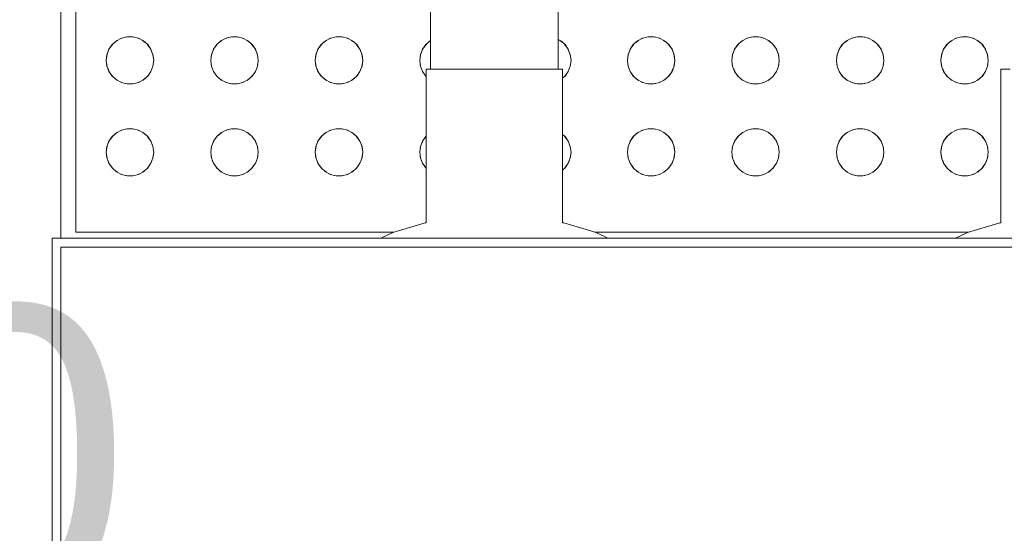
# Model space of a CAD drawing. Header units: millimetres. Extents: x 321 to 585, y -277 to 9.
# Tile 668 of 1056: x 348.662 to 349.326, y -38.106 to -37.76. Entities that reach past the tile are written whole.
import ezdxf

# ---------------------------------------------------------------- set-up
doc = ezdxf.new("R2010")
doc.units = ezdxf.units.MM
doc.header["$MEASUREMENT"] = 0
doc.linetypes.add('NULL', pattern=[0])
doc.layers.add('IFC-Elemento construtivo genérico-Contorno', color=253, linetype='Continuous', lineweight=5)
doc.layers.add('TQ-Textos conduto', color=7, linetype='Continuous', lineweight=9)
doc.styles.add('Arial', font='arial.ttf')

msp = doc.modelspace()

# ---------------------------------------------------------------- linework, layer by layer
at = {"layer": 'IFC-Elemento construtivo genérico-Contorno', "lineweight": 5}
for p, q in [((348.69014, -37.90717), (348.69014, -37.41317)), ((348.70014, -37.90317), (348.70014, -37.42317)), ((348.93951, -37.79317), (348.93951, -37.65317)), ((349.02551, -37.79317), (349.02551, -37.65317)), ((348.72635, -37.77511), (348.72822, -37.77367)), ((348.7276, -37.774), (348.73102, -37.77221)), ((348.72974, -37.77287), (348.73184, -37.772)), ((348.73102, -37.77221), (348.73476, -37.77128)), ((348.73357, -37.77157), (348.7358, -37.77128)), ((348.73476, -37.77128), (348.73862, -37.77128)), ((348.73758, -37.77128), (348.73981, -37.77157)), ((348.73862, -37.77128), (348.74236, -37.77221)), ((348.74154, -37.772), (348.74364, -37.77287)), ((348.74236, -37.77221), (348.74578, -37.774)), ((348.74516, -37.77367), (348.74704, -37.77511)), ((348.79684, -37.77511), (348.79871, -37.77367)), ((348.79809, -37.774), (348.80151, -37.77221)), ((348.80023, -37.77288), (348.80234, -37.772)), ((348.80151, -37.77221), (348.80525, -37.77128)), ((348.80406, -37.77157), (348.80629, -37.77128)), ((348.80525, -37.77128), (348.80911, -37.77128)), ((348.80807, -37.77128), (348.8103, -37.77157)), ((348.80911, -37.77128), (348.81286, -37.77221)), ((348.81203, -37.772), (348.81413, -37.77288)), ((348.81286, -37.77221), (348.81627, -37.774)), ((348.81565, -37.77367), (348.81754, -37.77512)), ((348.86732, -37.77512), (348.86921, -37.77367)), ((348.86859, -37.774), (348.872, -37.77221)), ((348.87073, -37.77287), (348.87283, -37.772)), ((348.872, -37.77221), (348.87575, -37.77128)), ((348.87456, -37.77157), (348.87679, -37.77128)), ((348.87575, -37.77128), (348.8796, -37.77128)), ((348.87856, -37.77128), (348.88079, -37.77157)), ((348.8796, -37.77128), (348.88335, -37.77221)), ((348.88252, -37.772), (348.88463, -37.77288)), ((348.88335, -37.77221), (348.88676, -37.774)), ((348.88614, -37.77367), (348.88803, -37.77512)), ((348.93781, -37.77512), (348.93951, -37.77382)), ((348.93908, -37.774), (348.93951, -37.77377)), ((349.02551, -37.77309), (349.02725, -37.774)), ((349.02663, -37.77367), (349.02851, -37.77511)), ((349.07781, -37.77512), (349.0797, -37.77367)), ((349.07908, -37.774), (349.08249, -37.77221)), ((349.08122, -37.77287), (349.08331, -37.772)), ((349.08249, -37.77221), (349.08624, -37.77128)), ((349.08505, -37.77157), (349.08728, -37.77128)), ((349.08624, -37.77128), (349.0901, -37.77128)), ((349.08906, -37.77128), (349.09129, -37.77157)), ((349.0901, -37.77128), (349.09384, -37.77221)), ((349.09301, -37.772), (349.09512, -37.77288)), ((349.09384, -37.77221), (349.09725, -37.774)), ((349.09663, -37.77367), (349.09851, -37.77511)), ((349.14831, -37.77511), (349.15019, -37.77367)), ((349.14957, -37.774), (349.15298, -37.77221)), ((349.15171, -37.77287), (349.15381, -37.772)), ((349.15298, -37.77221), (349.15673, -37.77128)), ((349.15554, -37.77157), (349.15777, -37.77128)), ((349.15673, -37.77128), (349.16059, -37.77128)), ((349.15955, -37.77128), (349.16178, -37.77157)), ((349.16059, -37.77128), (349.16433, -37.77221)), ((349.16351, -37.772), (349.16561, -37.77287)), ((349.16433, -37.77221), (349.16775, -37.774)), ((349.16713, -37.77367), (349.169, -37.77511)), ((349.21881, -37.77511), (349.22068, -37.77367)), ((349.22006, -37.774), (349.22348, -37.77221)), ((349.2222, -37.77288), (349.2243, -37.772)), ((349.22348, -37.77221), (349.22722, -37.77128)), ((349.22603, -37.77157), (349.22826, -37.77128)), ((349.22722, -37.77128), (349.23108, -37.77128)), ((349.23004, -37.77128), (349.23227, -37.77157)), ((349.23108, -37.77128), (349.23482, -37.77221)), ((349.234, -37.772), (349.2361, -37.77288)), ((349.23482, -37.77221), (349.23824, -37.774)), ((349.23761, -37.77367), (349.23951, -37.77512)), ((349.28929, -37.77512), (349.29117, -37.77367)), ((349.29055, -37.774), (349.29397, -37.77221)), ((349.29269, -37.77287), (349.2948, -37.772)), ((349.29397, -37.77221), (349.29771, -37.77128)), ((349.29652, -37.77157), (349.29876, -37.77128)), ((349.29771, -37.77128), (349.30157, -37.77128)), ((349.30053, -37.77128), (349.30276, -37.77157)), ((349.30157, -37.77128), (349.30532, -37.77221)), ((349.30449, -37.772), (349.3066, -37.77288)), ((349.30532, -37.77221), (349.30873, -37.774)), ((349.3081, -37.77367), (349.31, -37.77512)), ((348.72116, -37.78334), (348.72273, -37.77943)), ((348.72116, -37.78334), (348.72252, -37.77973)), ((348.72252, -37.77973), (348.72513, -37.77618)), ((348.72252, -37.77973), (348.72472, -37.77656)), ((348.72472, -37.77656), (348.7276, -37.774)), ((348.74578, -37.774), (348.74867, -37.77656)), ((348.74825, -37.77618), (348.75086, -37.77973)), ((348.74867, -37.77656), (348.75086, -37.77973)), ((348.75065, -37.77943), (348.75223, -37.78334)), ((348.75086, -37.77973), (348.75223, -37.78334)), ((348.79165, -37.78334), (348.79322, -37.77943)), ((348.79165, -37.78334), (348.79302, -37.77973)), ((348.79302, -37.77973), (348.79562, -37.77619)), ((348.79302, -37.77973), (348.79521, -37.77656)), ((348.79521, -37.77656), (348.79809, -37.774)), ((348.81627, -37.774), (348.81916, -37.77656)), ((348.81874, -37.77618), (348.82135, -37.77973)), ((348.81916, -37.77656), (348.82135, -37.77973)), ((348.82114, -37.77943), (348.82272, -37.78334)), ((348.82135, -37.77973), (348.82272, -37.78334)), ((348.86214, -37.78334), (348.86371, -37.77943)), ((348.86214, -37.78334), (348.86351, -37.77973)), ((348.86351, -37.77973), (348.86612, -37.77618)), ((348.86351, -37.77973), (348.8657, -37.77656)), ((348.8657, -37.77656), (348.86859, -37.774)), ((348.88676, -37.774), (348.88965, -37.77656)), ((348.88923, -37.77618), (348.89184, -37.77973)), ((348.88965, -37.77656), (348.89184, -37.77973)), ((348.89164, -37.77943), (348.89321, -37.78334)), ((348.89184, -37.77973), (348.89321, -37.78334)), ((348.93263, -37.78334), (348.93421, -37.77943)), ((348.93263, -37.78334), (348.934, -37.77973)), ((348.934, -37.77973), (348.93661, -37.77618)), ((348.934, -37.77973), (348.93619, -37.77656)), ((348.93619, -37.77656), (348.93908, -37.774)), ((349.02725, -37.774), (349.03014, -37.77656)), ((349.02973, -37.77619), (349.03233, -37.77973)), ((349.03014, -37.77656), (349.03233, -37.77973)), ((349.03213, -37.77943), (349.0337, -37.78334)), ((349.03233, -37.77973), (349.0337, -37.78334)), ((349.07263, -37.78334), (349.07421, -37.77943)), ((349.07263, -37.78334), (349.074, -37.77973)), ((349.074, -37.77973), (349.07661, -37.77618)), ((349.074, -37.77973), (349.07619, -37.77656)), ((349.07619, -37.77656), (349.07908, -37.774)), ((349.09725, -37.774), (349.10014, -37.77656)), ((349.09973, -37.77619), (349.10233, -37.77973)), ((349.10014, -37.77656), (349.10233, -37.77973)), ((349.10213, -37.77943), (349.1037, -37.78334)), ((349.10233, -37.77973), (349.1037, -37.78334)), ((349.14312, -37.78334), (349.1447, -37.77943)), ((349.14312, -37.78334), (349.14449, -37.77973)), ((349.14449, -37.77973), (349.1471, -37.77618)), ((349.14449, -37.77973), (349.14668, -37.77656)), ((349.14668, -37.77656), (349.14957, -37.774)), ((349.16775, -37.774), (349.17063, -37.77656)), ((349.17022, -37.77618), (349.17283, -37.77973)), ((349.17063, -37.77656), (349.17283, -37.77973)), ((349.17262, -37.77943), (349.17419, -37.78334)), ((349.17283, -37.77973), (349.17419, -37.78334)), ((349.21361, -37.78334), (349.21519, -37.77944)), ((349.21361, -37.78334), (349.21498, -37.77973)), ((349.21498, -37.77973), (349.21759, -37.77619)), ((349.21498, -37.77973), (349.21717, -37.77656)), ((349.21717, -37.77656), (349.22006, -37.774)), ((349.23824, -37.774), (349.24113, -37.77656)), ((349.24071, -37.77618), (349.24332, -37.77973)), ((349.24113, -37.77656), (349.24332, -37.77973)), ((349.24311, -37.77943), (349.24469, -37.78334)), ((349.24332, -37.77973), (349.24469, -37.78334)), ((349.28411, -37.78334), (349.28568, -37.77944)), ((349.28411, -37.78334), (349.28548, -37.77973)), ((349.28548, -37.77973), (349.28809, -37.77618)), ((349.28548, -37.77973), (349.28767, -37.77656)), ((349.28767, -37.77656), (349.29055, -37.774)), ((349.30873, -37.774), (349.31162, -37.77656)), ((349.3112, -37.77618), (349.31381, -37.77973)), ((349.31162, -37.77656), (349.31381, -37.77973)), ((349.3136, -37.77943), (349.31518, -37.78334)), ((349.31381, -37.77973), (349.31518, -37.78334)), ((348.72069, -37.78717), (348.72123, -37.78303)), ((348.72069, -37.78717), (348.72116, -37.78334)), ((348.75215, -37.78303), (348.75269, -37.78717)), ((348.75223, -37.78334), (348.75269, -37.78717)), ((348.79118, -37.78717), (348.79173, -37.78303)), ((348.79118, -37.78717), (348.79165, -37.78334)), ((348.82264, -37.78303), (348.82318, -37.78717)), ((348.82272, -37.78334), (348.82318, -37.78717)), ((348.86167, -37.78717), (348.86222, -37.78303)), ((348.86167, -37.78717), (348.86214, -37.78334)), ((348.89313, -37.78303), (348.89368, -37.78717)), ((348.89321, -37.78334), (348.89368, -37.78717)), ((348.93217, -37.78717), (348.93271, -37.78303)), ((348.93217, -37.78717), (348.93263, -37.78334)), ((349.03362, -37.78303), (349.03417, -37.78717)), ((349.0337, -37.78334), (349.03417, -37.78717)), ((349.07217, -37.78717), (349.07271, -37.78303)), ((349.07217, -37.78717), (349.07263, -37.78334)), ((349.10362, -37.78303), (349.10417, -37.78717)), ((349.1037, -37.78334), (349.10417, -37.78717)), ((349.14266, -37.78717), (349.1432, -37.78303)), ((349.14266, -37.78717), (349.14312, -37.78334)), ((349.17411, -37.78303), (349.17466, -37.78717)), ((349.17419, -37.78334), (349.17466, -37.78717)), ((349.21315, -37.78717), (349.2137, -37.78303)), ((349.21315, -37.78717), (349.21361, -37.78334)), ((349.2446, -37.78303), (349.24515, -37.78717)), ((349.24469, -37.78334), (349.24515, -37.78717)), ((349.28364, -37.78717), (349.28419, -37.78303)), ((349.28364, -37.78717), (349.28411, -37.78334)), ((349.3151, -37.78303), (349.31564, -37.78717)), ((349.31518, -37.78334), (349.31564, -37.78717)), ((348.72069, -37.78717), (348.72123, -37.79131)), ((348.72069, -37.78717), (348.72116, -37.791)), ((348.72116, -37.791), (348.72252, -37.7946)), ((348.7217, -37.79244), (348.72284, -37.79517)), ((348.75055, -37.79517), (348.7517, -37.79239)), ((348.75086, -37.7946), (348.75223, -37.791)), ((348.75215, -37.79131), (348.75269, -37.78717)), ((348.75223, -37.791), (348.75269, -37.78717)), ((348.79118, -37.78717), (348.79173, -37.79131)), ((348.79118, -37.78717), (348.79165, -37.791)), ((348.79165, -37.791), (348.79302, -37.7946)), ((348.7922, -37.79246), (348.79333, -37.79517)), ((348.82104, -37.79517), (348.82221, -37.79235)), ((348.82135, -37.7946), (348.82272, -37.791)), ((348.82264, -37.79131), (348.82318, -37.78717)), ((348.82272, -37.791), (348.82318, -37.78717)), ((348.86167, -37.78717), (348.86222, -37.79131)), ((348.86167, -37.78717), (348.86214, -37.791)), ((348.86214, -37.791), (348.86351, -37.7946)), ((348.86268, -37.79241), (348.86382, -37.79517)), ((348.89153, -37.79517), (348.89267, -37.79241)), ((348.89184, -37.7946), (348.89321, -37.791)), ((348.89313, -37.79131), (348.89368, -37.78717)), ((348.89321, -37.791), (348.89368, -37.78717)), ((348.93217, -37.78717), (348.93271, -37.79131)), ((348.93217, -37.78717), (348.93263, -37.791)), ((348.93263, -37.791), (348.934, -37.7946)), ((348.93316, -37.79239), (348.93431, -37.79517)), ((348.93651, -37.79317), (348.93808, -37.79317)), ((348.93651, -37.89679), (348.93651, -37.79317)), ((348.93808, -37.79317), (348.94267, -37.79317)), ((348.94267, -37.79317), (348.94998, -37.79317)), ((348.94998, -37.79317), (348.95951, -37.79317)), ((348.95951, -37.79317), (348.9706, -37.79317)), ((348.9706, -37.79317), (348.98251, -37.79317)), ((348.98251, -37.79317), (348.99442, -37.79317)), ((348.99442, -37.79317), (349.00551, -37.79317)), ((349.00551, -37.79317), (349.01504, -37.79317)), ((349.01504, -37.79317), (349.02235, -37.79317)), ((349.02235, -37.79317), (349.02694, -37.79317)), ((349.02694, -37.79317), (349.02851, -37.79317)), ((349.02851, -37.89679), (349.02851, -37.79317)), ((349.03202, -37.79517), (349.03314, -37.79246)), ((349.03233, -37.7946), (349.0337, -37.791)), ((349.03362, -37.79131), (349.03417, -37.78717)), ((349.0337, -37.791), (349.03417, -37.78717)), ((349.07217, -37.78717), (349.07271, -37.79131)), ((349.07217, -37.78717), (349.07263, -37.791)), ((349.07263, -37.791), (349.074, -37.7946)), ((349.07316, -37.79239), (349.07431, -37.79517)), ((349.10202, -37.79517), (349.10314, -37.79246)), ((349.10233, -37.7946), (349.1037, -37.791)), ((349.10362, -37.79131), (349.10417, -37.78717)), ((349.1037, -37.791), (349.10417, -37.78717)), ((349.14266, -37.78717), (349.1432, -37.79131)), ((349.14266, -37.78717), (349.14312, -37.791)), ((349.14312, -37.791), (349.14449, -37.7946)), ((349.14367, -37.79244), (349.1448, -37.79517)), ((349.17251, -37.79517), (349.17366, -37.79239)), ((349.17283, -37.7946), (349.17419, -37.791)), ((349.17411, -37.79131), (349.17466, -37.78717)), ((349.17419, -37.791), (349.17466, -37.78717)), ((349.21315, -37.78717), (349.2137, -37.79131)), ((349.21315, -37.78717), (349.21361, -37.791)), ((349.21361, -37.791), (349.21498, -37.7946)), ((349.21415, -37.79242), (349.21529, -37.79517)), ((349.24301, -37.79517), (349.24418, -37.79235)), ((349.24332, -37.7946), (349.24469, -37.791)), ((349.2446, -37.79131), (349.24515, -37.78717)), ((349.24469, -37.791), (349.24515, -37.78717)), ((349.28364, -37.78717), (349.28419, -37.79131)), ((349.28364, -37.78717), (349.28411, -37.791)), ((349.28411, -37.791), (349.28548, -37.7946)), ((349.28463, -37.79237), (349.28579, -37.79517)), ((349.3135, -37.79517), (349.31464, -37.79241)), ((349.31381, -37.7946), (349.31518, -37.791)), ((349.3151, -37.79131), (349.31564, -37.78717)), ((349.31518, -37.791), (349.31564, -37.78717)), ((349.32413, -37.79317), (349.3257, -37.79317)), ((349.32413, -37.89679), (349.32413, -37.79317)), ((349.3257, -37.79317), (349.3303, -37.79317)), ((348.72252, -37.7946), (348.72472, -37.79778)), ((348.72362, -37.79619), (348.7251, -37.79812)), ((348.72472, -37.79778), (348.7276, -37.80033)), ((348.72637, -37.79924), (348.72819, -37.80065)), ((348.7276, -37.80033), (348.73102, -37.80213)), ((348.74236, -37.80213), (348.74578, -37.80033)), ((348.74519, -37.80065), (348.74701, -37.79924)), ((348.74578, -37.80033), (348.74867, -37.79778)), ((348.74828, -37.79812), (348.74976, -37.79619)), ((348.74867, -37.79778), (348.75086, -37.7946)), ((348.79302, -37.7946), (348.79521, -37.79778)), ((348.79413, -37.79621), (348.79559, -37.79812)), ((348.79521, -37.79778), (348.79809, -37.80033)), ((348.79687, -37.79925), (348.79869, -37.80065)), ((348.79809, -37.80033), (348.80151, -37.80213)), ((348.81286, -37.80213), (348.81627, -37.80033)), ((348.81567, -37.80065), (348.81752, -37.79923)), ((348.81627, -37.80033), (348.81916, -37.79778)), ((348.81877, -37.79812), (348.82026, -37.79618)), ((348.81916, -37.79778), (348.82135, -37.7946)), ((348.86351, -37.7946), (348.8657, -37.79778)), ((348.86461, -37.7962), (348.86609, -37.79812)), ((348.8657, -37.79778), (348.86859, -37.80033)), ((348.86735, -37.79924), (348.86918, -37.80065)), ((348.86859, -37.80033), (348.872, -37.80213)), ((348.88335, -37.80213), (348.88676, -37.80033)), ((348.88616, -37.80065), (348.88801, -37.79923)), ((348.88676, -37.80033), (348.88965, -37.79778)), ((348.88926, -37.79812), (348.89074, -37.7962)), ((348.88965, -37.79778), (348.89184, -37.7946)), ((348.934, -37.7946), (348.93619, -37.79778)), ((348.93509, -37.79618), (348.93651, -37.79803)), ((348.93619, -37.79778), (348.93651, -37.79806)), ((349.02851, -37.79922), (349.03014, -37.79778)), ((349.02976, -37.79812), (349.03122, -37.79621)), ((349.03014, -37.79778), (349.03233, -37.7946)), ((349.074, -37.7946), (349.07619, -37.79778)), ((349.07509, -37.79618), (349.07658, -37.79812)), ((349.07619, -37.79778), (349.07908, -37.80033)), ((349.07783, -37.79923), (349.07967, -37.80065)), ((349.07908, -37.80033), (349.08249, -37.80213)), ((349.09384, -37.80213), (349.09725, -37.80033)), ((349.09666, -37.80065), (349.09848, -37.79925)), ((349.09725, -37.80033), (349.10014, -37.79778)), ((349.09976, -37.79812), (349.10122, -37.79621)), ((349.10014, -37.79778), (349.10233, -37.7946)), ((349.14449, -37.7946), (349.14668, -37.79778)), ((349.14559, -37.79619), (349.14707, -37.79812)), ((349.14668, -37.79778), (349.14957, -37.80033)), ((349.14834, -37.79924), (349.15016, -37.80065)), ((349.14957, -37.80033), (349.15298, -37.80213)), ((349.16433, -37.80213), (349.16775, -37.80033)), ((349.16715, -37.80065), (349.16898, -37.79924)), ((349.16775, -37.80033), (349.17063, -37.79778)), ((349.17025, -37.79812), (349.17173, -37.79619)), ((349.17063, -37.79778), (349.17283, -37.7946)), ((349.21498, -37.7946), (349.21717, -37.79778)), ((349.21609, -37.79621), (349.21756, -37.79812)), ((349.21717, -37.79778), (349.22006, -37.80033)), ((349.21884, -37.79925), (349.22066, -37.80065)), ((349.22006, -37.80033), (349.22348, -37.80213)), ((349.23482, -37.80213), (349.23824, -37.80033)), ((349.23764, -37.80065), (349.23949, -37.79923)), ((349.23824, -37.80033), (349.24113, -37.79778)), ((349.24074, -37.79812), (349.24223, -37.79618)), ((349.24113, -37.79778), (349.24332, -37.7946)), ((349.28548, -37.7946), (349.28767, -37.79778)), ((349.28658, -37.7962), (349.28805, -37.79812)), ((349.28767, -37.79778), (349.29055, -37.80033)), ((349.28931, -37.79924), (349.29115, -37.80065)), ((349.29055, -37.80033), (349.29397, -37.80213)), ((349.30532, -37.80213), (349.30873, -37.80033)), ((349.30813, -37.80065), (349.30998, -37.79923)), ((349.30873, -37.80033), (349.31162, -37.79778)), ((349.31123, -37.79812), (349.31271, -37.7962)), ((349.31162, -37.79778), (349.31381, -37.7946)), ((348.72975, -37.80147), (348.73187, -37.80235)), ((348.73102, -37.80213), (348.73476, -37.80305)), ((348.73355, -37.80276), (348.7358, -37.80305)), ((348.73476, -37.80305), (348.73862, -37.80305)), ((348.73758, -37.80305), (348.73984, -37.80276)), ((348.73862, -37.80305), (348.74236, -37.80213)), ((348.7415, -37.80235), (348.74363, -37.80147)), ((348.80024, -37.80147), (348.80237, -37.80235)), ((348.80151, -37.80213), (348.80525, -37.80305)), ((348.80404, -37.80276), (348.80629, -37.80305)), ((348.80525, -37.80305), (348.80911, -37.80305)), ((348.80807, -37.80305), (348.81033, -37.80276)), ((348.80911, -37.80305), (348.81286, -37.80213)), ((348.81199, -37.80235), (348.81413, -37.80147)), ((348.87073, -37.80147), (348.87286, -37.80235)), ((348.872, -37.80213), (348.87575, -37.80305)), ((348.87453, -37.80276), (348.87679, -37.80305)), ((348.87575, -37.80305), (348.8796, -37.80305)), ((348.87856, -37.80305), (348.88082, -37.80276)), ((348.8796, -37.80305), (348.88335, -37.80213)), ((348.88249, -37.80235), (348.88462, -37.80147)), ((349.08123, -37.80147), (349.08335, -37.80235)), ((349.08249, -37.80213), (349.08624, -37.80305)), ((349.08502, -37.80276), (349.08728, -37.80305)), ((349.08624, -37.80305), (349.0901, -37.80305)), ((349.08906, -37.80305), (349.09131, -37.80276)), ((349.0901, -37.80305), (349.09384, -37.80213)), ((349.09298, -37.80235), (349.09511, -37.80147)), ((349.15172, -37.80147), (349.15384, -37.80235)), ((349.15298, -37.80213), (349.15673, -37.80305)), ((349.15552, -37.80276), (349.15777, -37.80305)), ((349.15673, -37.80305), (349.16059, -37.80305)), ((349.15955, -37.80305), (349.1618, -37.80276)), ((349.16059, -37.80305), (349.16433, -37.80213)), ((349.16347, -37.80235), (349.1656, -37.80147)), ((349.22221, -37.80147), (349.22434, -37.80235)), ((349.22348, -37.80213), (349.22722, -37.80305)), ((349.226, -37.80276), (349.22826, -37.80305)), ((349.22722, -37.80305), (349.23108, -37.80305)), ((349.23004, -37.80305), (349.2323, -37.80276)), ((349.23108, -37.80305), (349.23482, -37.80213)), ((349.23396, -37.80235), (349.23609, -37.80147)), ((349.2927, -37.80147), (349.29483, -37.80235)), ((349.29397, -37.80213), (349.29771, -37.80305)), ((349.2965, -37.80276), (349.29876, -37.80305)), ((349.29771, -37.80305), (349.30157, -37.80305)), ((349.30053, -37.80305), (349.30279, -37.80276)), ((349.30157, -37.80305), (349.30532, -37.80213)), ((349.30445, -37.80235), (349.30659, -37.80147)), ((348.73102, -37.83421), (348.73476, -37.83328)), ((348.73357, -37.83358), (348.7358, -37.83328)), ((348.73476, -37.83328), (348.73862, -37.83328)), ((348.73758, -37.83328), (348.73981, -37.83358)), ((348.73862, -37.83328), (348.74236, -37.83421)), ((348.80151, -37.83421), (348.80525, -37.83328)), ((348.80406, -37.83358), (348.80629, -37.83328)), ((348.80525, -37.83328), (348.80911, -37.83328)), ((348.80807, -37.83328), (348.8103, -37.83358)), ((348.80911, -37.83328), (348.81286, -37.83421)), ((348.872, -37.83421), (348.87575, -37.83328)), ((348.87456, -37.83358), (348.87679, -37.83328)), ((348.87575, -37.83328), (348.8796, -37.83328)), ((348.87856, -37.83328), (348.88079, -37.83358)), ((348.8796, -37.83328), (348.88335, -37.83421)), ((349.08249, -37.83421), (349.08624, -37.83328)), ((349.08505, -37.83358), (349.08728, -37.83328)), ((349.08624, -37.83328), (349.0901, -37.83328)), ((349.08906, -37.83328), (349.09129, -37.83358)), ((349.0901, -37.83328), (349.09384, -37.83421)), ((349.15298, -37.83421), (349.15673, -37.83328)), ((349.15554, -37.83358), (349.15777, -37.83328)), ((349.15673, -37.83328), (349.16059, -37.83328)), ((349.15955, -37.83328), (349.16178, -37.83358)), ((349.16059, -37.83328), (349.16433, -37.83421)), ((349.22348, -37.83421), (349.22722, -37.83328)), ((349.22603, -37.83358), (349.22826, -37.83328)), ((349.22722, -37.83328), (349.23108, -37.83328)), ((349.23004, -37.83328), (349.23227, -37.83358)), ((349.23108, -37.83328), (349.23482, -37.83421)), ((349.29397, -37.83421), (349.29771, -37.83328)), ((349.29652, -37.83358), (349.29876, -37.83328)), ((349.29771, -37.83328), (349.30157, -37.83328)), ((349.30053, -37.83328), (349.30276, -37.83358)), ((349.30157, -37.83328), (349.30532, -37.83421)), ((348.72252, -37.84173), (348.72508, -37.83826)), ((348.72252, -37.84173), (348.72472, -37.83856)), ((348.72472, -37.83856), (348.7283, -37.83564)), ((348.72472, -37.83856), (348.7276, -37.836)), ((348.7276, -37.836), (348.73102, -37.83421)), ((348.72974, -37.83488), (348.73184, -37.83401)), ((348.74154, -37.83401), (348.74364, -37.83488)), ((348.74236, -37.83421), (348.74578, -37.836)), ((348.74508, -37.83564), (348.74867, -37.83856)), ((348.74578, -37.836), (348.74867, -37.83856)), ((348.74831, -37.83826), (348.75086, -37.84173)), ((348.74867, -37.83856), (348.75086, -37.84173)), ((348.79302, -37.84173), (348.79557, -37.83826)), ((348.79302, -37.84173), (348.79521, -37.83856)), ((348.79521, -37.83856), (348.79879, -37.83564)), ((348.79521, -37.83856), (348.79809, -37.836)), ((348.79809, -37.836), (348.80151, -37.83421)), ((348.80023, -37.83489), (348.80234, -37.83401)), ((348.81203, -37.83401), (348.81413, -37.83489)), ((348.81286, -37.83421), (348.81627, -37.836)), ((348.81557, -37.83563), (348.81916, -37.83856)), ((348.81627, -37.836), (348.81916, -37.83856)), ((348.81879, -37.83826), (348.82135, -37.84173)), ((348.81916, -37.83856), (348.82135, -37.84173)), ((348.86351, -37.84173), (348.86606, -37.83826)), ((348.86351, -37.84173), (348.8657, -37.83856)), ((348.8657, -37.83856), (348.86928, -37.83564)), ((348.8657, -37.83856), (348.86859, -37.836)), ((348.86859, -37.836), (348.872, -37.83421)), ((348.87073, -37.83488), (348.87283, -37.83401)), ((348.88252, -37.83401), (348.88463, -37.83489)), ((348.88335, -37.83421), (348.88676, -37.836)), ((348.88606, -37.83563), (348.88965, -37.83856)), ((348.88676, -37.836), (348.88965, -37.83856)), ((348.88929, -37.83826), (348.89184, -37.84173)), ((348.88965, -37.83856), (348.89184, -37.84173)), ((348.934, -37.84173), (348.93651, -37.83832)), ((348.934, -37.84173), (348.93619, -37.83856)), ((348.93619, -37.83856), (348.93651, -37.83827)), ((348.93619, -37.83856), (348.93651, -37.8383)), ((349.02851, -37.83711), (349.03014, -37.83856)), ((349.02851, -37.83723), (349.03014, -37.83856)), ((349.02978, -37.83826), (349.03233, -37.84173)), ((349.03014, -37.83856), (349.03233, -37.84173)), ((349.074, -37.84173), (349.07656, -37.83826)), ((349.074, -37.84173), (349.07619, -37.83856)), ((349.07619, -37.83856), (349.07977, -37.83564)), ((349.07619, -37.83856), (349.07908, -37.836)), ((349.07908, -37.836), (349.08249, -37.83421)), ((349.08122, -37.83488), (349.08331, -37.83401)), ((349.09301, -37.83401), (349.09512, -37.83489)), ((349.09384, -37.83421), (349.09725, -37.836)), ((349.09656, -37.83564), (349.10014, -37.83856)), ((349.09725, -37.836), (349.10014, -37.83856)), ((349.09978, -37.83826), (349.10233, -37.84173)), ((349.10014, -37.83856), (349.10233, -37.84173)), ((349.14449, -37.84173), (349.14704, -37.83826)), ((349.14449, -37.84173), (349.14668, -37.83856)), ((349.14668, -37.83856), (349.15027, -37.83564)), ((349.14668, -37.83856), (349.14957, -37.836)), ((349.14957, -37.836), (349.15298, -37.83421)), ((349.15171, -37.83488), (349.15381, -37.83401)), ((349.16351, -37.83401), (349.16561, -37.83488)), ((349.16433, -37.83421), (349.16775, -37.836)), ((349.16705, -37.83564), (349.17063, -37.83856)), ((349.16775, -37.836), (349.17063, -37.83856)), ((349.17027, -37.83826), (349.17283, -37.84173)), ((349.17063, -37.83856), (349.17283, -37.84173)), ((349.21498, -37.84173), (349.21754, -37.83826)), ((349.21498, -37.84173), (349.21717, -37.83856)), ((349.21717, -37.83856), (349.22076, -37.83564)), ((349.21717, -37.83856), (349.22006, -37.836)), ((349.22006, -37.836), (349.22348, -37.83421)), ((349.2222, -37.83489), (349.2243, -37.83401)), ((349.234, -37.83401), (349.2361, -37.83489)), ((349.23482, -37.83421), (349.23824, -37.836)), ((349.23754, -37.83563), (349.24113, -37.83856)), ((349.23824, -37.836), (349.24113, -37.83856)), ((349.24076, -37.83826), (349.24332, -37.84173)), ((349.24113, -37.83856), (349.24332, -37.84173)), ((349.28548, -37.84173), (349.28803, -37.83826)), ((349.28548, -37.84173), (349.28767, -37.83856)), ((349.28767, -37.83856), (349.29125, -37.83564)), ((349.28767, -37.83856), (349.29055, -37.836)), ((349.29055, -37.836), (349.29397, -37.83421)), ((349.29269, -37.83488), (349.2948, -37.83401)), ((349.30449, -37.83401), (349.3066, -37.83489)), ((349.30532, -37.83421), (349.30873, -37.836)), ((349.30803, -37.83563), (349.31162, -37.83856)), ((349.30873, -37.836), (349.31162, -37.83856)), ((349.31125, -37.83826), (349.31381, -37.84173)), ((349.31162, -37.83856), (349.31381, -37.84173)), ((348.72069, -37.84917), (348.72123, -37.84503)), ((348.72069, -37.84917), (348.72116, -37.84534)), ((348.72116, -37.84534), (348.72273, -37.84144)), ((348.72116, -37.84534), (348.72252, -37.84173)), ((348.75066, -37.84144), (348.75223, -37.84534)), ((348.75086, -37.84173), (348.75223, -37.84534)), ((348.75215, -37.84503), (348.75269, -37.84917)), ((348.75223, -37.84534), (348.75269, -37.84917)), ((348.79118, -37.84917), (348.79173, -37.84503)), ((348.79118, -37.84917), (348.79165, -37.84534)), ((348.79165, -37.84534), (348.7932, -37.84149)), ((348.79165, -37.84534), (348.79302, -37.84173)), ((348.82115, -37.84144), (348.82272, -37.84534)), ((348.82135, -37.84173), (348.82272, -37.84534)), ((348.82264, -37.84503), (348.82318, -37.84917)), ((348.82272, -37.84534), (348.82318, -37.84917)), ((348.86167, -37.84917), (348.86222, -37.84503)), ((348.86167, -37.84917), (348.86214, -37.84534)), ((348.86214, -37.84534), (348.86369, -37.84149)), ((348.86214, -37.84534), (348.86351, -37.84173)), ((348.89166, -37.84149), (348.89321, -37.84534)), ((348.89184, -37.84173), (348.89321, -37.84534)), ((348.89313, -37.84503), (348.89368, -37.84917)), ((348.89321, -37.84534), (348.89368, -37.84917)), ((348.93217, -37.84917), (348.93271, -37.84503)), ((348.93217, -37.84917), (348.93263, -37.84534)), ((348.93263, -37.84534), (348.9342, -37.84144)), ((348.93263, -37.84534), (348.934, -37.84173)), ((349.03215, -37.84149), (349.0337, -37.84534)), ((349.03233, -37.84173), (349.0337, -37.84534)), ((349.03362, -37.84503), (349.03417, -37.84917)), ((349.0337, -37.84534), (349.03417, -37.84917)), ((349.07217, -37.84917), (349.07271, -37.84503)), ((349.07217, -37.84917), (349.07263, -37.84534)), ((349.07263, -37.84534), (349.0742, -37.84144)), ((349.07263, -37.84534), (349.074, -37.84173)), ((349.10215, -37.84149), (349.1037, -37.84534)), ((349.10233, -37.84173), (349.1037, -37.84534)), ((349.10362, -37.84503), (349.10417, -37.84917)), ((349.1037, -37.84534), (349.10417, -37.84917)), ((349.14266, -37.84917), (349.1432, -37.84503)), ((349.14266, -37.84917), (349.14312, -37.84534)), ((349.14312, -37.84534), (349.14469, -37.84144)), ((349.14312, -37.84534), (349.14449, -37.84173)), ((349.17262, -37.84144), (349.17419, -37.84534)), ((349.17283, -37.84173), (349.17419, -37.84534)), ((349.17411, -37.84503), (349.17466, -37.84917)), ((349.17419, -37.84534), (349.17466, -37.84917)), ((349.21315, -37.84917), (349.2137, -37.84503)), ((349.21315, -37.84917), (349.21361, -37.84534)), ((349.21361, -37.84534), (349.21517, -37.84149)), ((349.21361, -37.84534), (349.21498, -37.84173)), ((349.24312, -37.84144), (349.24469, -37.84534)), ((349.24332, -37.84173), (349.24469, -37.84534)), ((349.2446, -37.84503), (349.24515, -37.84917)), ((349.24469, -37.84534), (349.24515, -37.84917)), ((349.28364, -37.84917), (349.28419, -37.84503)), ((349.28364, -37.84917), (349.28411, -37.84534)), ((349.28411, -37.84534), (349.28566, -37.84149)), ((349.28411, -37.84534), (349.28548, -37.84173)), ((349.31363, -37.84149), (349.31518, -37.84534)), ((349.31381, -37.84173), (349.31518, -37.84534)), ((349.3151, -37.84503), (349.31564, -37.84917)), ((349.31518, -37.84534), (349.31564, -37.84917)), ((348.72069, -37.84917), (348.72123, -37.85331)), ((348.72069, -37.84917), (348.72116, -37.853)), ((348.72116, -37.853), (348.72252, -37.8566)), ((348.75086, -37.8566), (348.75223, -37.853)), ((348.75215, -37.85331), (348.75269, -37.84917)), ((348.75223, -37.853), (348.75269, -37.84917)), ((348.79118, -37.84917), (348.79173, -37.85331)), ((348.79118, -37.84917), (348.79165, -37.853)), ((348.79165, -37.853), (348.79302, -37.8566)), ((348.82135, -37.8566), (348.82272, -37.853)), ((348.82264, -37.85331), (348.82318, -37.84917)), ((348.82272, -37.853), (348.82318, -37.84917)), ((348.86167, -37.84917), (348.86222, -37.85331)), ((348.86167, -37.84917), (348.86214, -37.853)), ((348.86214, -37.853), (348.86351, -37.8566)), ((348.89184, -37.8566), (348.89321, -37.853)), ((348.89313, -37.85331), (348.89368, -37.84917)), ((348.89321, -37.853), (348.89368, -37.84917)), ((348.93217, -37.84917), (348.93271, -37.85331)), ((348.93217, -37.84917), (348.93263, -37.853)), ((348.93263, -37.853), (348.934, -37.8566)), ((349.03233, -37.8566), (349.0337, -37.853)), ((349.03362, -37.85331), (349.03417, -37.84917)), ((349.0337, -37.853), (349.03417, -37.84917)), ((349.07217, -37.84917), (349.07271, -37.85331)), ((349.07217, -37.84917), (349.07263, -37.853)), ((349.07263, -37.853), (349.074, -37.8566)), ((349.10233, -37.8566), (349.1037, -37.853)), ((349.10362, -37.85331), (349.10417, -37.84917)), ((349.1037, -37.853), (349.10417, -37.84917)), ((349.14266, -37.84917), (349.1432, -37.85331)), ((349.14266, -37.84917), (349.14312, -37.853)), ((349.14312, -37.853), (349.14449, -37.8566)), ((349.17283, -37.8566), (349.17419, -37.853)), ((349.17411, -37.85331), (349.17466, -37.84917)), ((349.17419, -37.853), (349.17466, -37.84917)), ((349.21315, -37.84917), (349.2137, -37.85331)), ((349.21315, -37.84917), (349.21361, -37.853)), ((349.21361, -37.853), (349.21498, -37.8566)), ((349.24332, -37.8566), (349.24469, -37.853)), ((349.2446, -37.85331), (349.24515, -37.84917)), ((349.24469, -37.853), (349.24515, -37.84917)), ((349.28364, -37.84917), (349.28419, -37.85331)), ((349.28364, -37.84917), (349.28411, -37.853)), ((349.28411, -37.853), (349.28548, -37.8566)), ((349.31381, -37.8566), (349.31518, -37.853)), ((349.3151, -37.85331), (349.31564, -37.84917)), ((349.31518, -37.853), (349.31564, -37.84917)), ((348.7217, -37.85445), (348.72284, -37.85717)), ((348.72252, -37.8566), (348.72472, -37.85978)), ((348.72362, -37.8582), (348.7251, -37.86012)), ((348.72472, -37.85978), (348.7276, -37.86234)), ((348.74578, -37.86234), (348.74867, -37.85978)), ((348.74828, -37.86012), (348.74976, -37.8582)), ((348.74867, -37.85978), (348.75086, -37.8566)), ((348.75055, -37.85717), (348.7517, -37.8544)), ((348.7922, -37.85447), (348.79333, -37.85717)), ((348.79302, -37.8566), (348.79521, -37.85978)), ((348.79413, -37.85822), (348.79559, -37.86012)), ((348.79521, -37.85978), (348.79809, -37.86234)), ((348.81627, -37.86234), (348.81916, -37.85978)), ((348.81877, -37.86012), (348.82026, -37.85819)), ((348.81916, -37.85978), (348.82135, -37.8566)), ((348.82104, -37.85717), (348.82221, -37.85435)), ((348.86268, -37.85442), (348.86382, -37.85717)), ((348.86351, -37.8566), (348.8657, -37.85978)), ((348.86461, -37.85821), (348.86609, -37.86012)), ((348.8657, -37.85978), (348.86859, -37.86234)), ((348.88676, -37.86234), (348.88965, -37.85978)), ((348.88926, -37.86012), (348.89074, -37.85821)), ((348.88965, -37.85978), (348.89184, -37.8566)), ((348.89153, -37.85717), (348.89267, -37.85442)), ((348.93316, -37.8544), (348.93431, -37.85717)), ((348.934, -37.8566), (348.93619, -37.85978)), ((348.93509, -37.85819), (348.93651, -37.86003)), ((348.93619, -37.85978), (348.93651, -37.86006)), ((349.02851, -37.86122), (349.03014, -37.85978)), ((349.02976, -37.86012), (349.03122, -37.85822)), ((349.03014, -37.85978), (349.03233, -37.8566)), ((349.03202, -37.85717), (349.03314, -37.85447)), ((349.07316, -37.8544), (349.07431, -37.85717)), ((349.074, -37.8566), (349.07619, -37.85978)), ((349.07509, -37.85819), (349.07658, -37.86012)), ((349.07619, -37.85978), (349.07908, -37.86234)), ((349.09725, -37.86234), (349.10014, -37.85978)), ((349.09976, -37.86012), (349.10122, -37.85822)), ((349.10014, -37.85978), (349.10233, -37.8566)), ((349.10202, -37.85717), (349.10314, -37.85447)), ((349.14367, -37.85445), (349.1448, -37.85717)), ((349.14449, -37.8566), (349.14668, -37.85978)), ((349.14559, -37.8582), (349.14707, -37.86012)), ((349.14668, -37.85978), (349.14957, -37.86234)), ((349.16775, -37.86234), (349.17063, -37.85978)), ((349.17025, -37.86012), (349.17173, -37.8582)), ((349.17063, -37.85978), (349.17283, -37.8566)), ((349.17251, -37.85717), (349.17366, -37.8544)), ((349.21415, -37.85443), (349.21529, -37.85717)), ((349.21498, -37.8566), (349.21717, -37.85978)), ((349.21609, -37.85822), (349.21756, -37.86012)), ((349.21717, -37.85978), (349.22006, -37.86234)), ((349.23824, -37.86234), (349.24113, -37.85978)), ((349.24074, -37.86012), (349.24223, -37.85819)), ((349.24113, -37.85978), (349.24332, -37.8566)), ((349.24301, -37.85717), (349.24418, -37.85435)), ((349.28463, -37.85437), (349.28579, -37.85717)), ((349.28548, -37.8566), (349.28767, -37.85978)), ((349.28658, -37.85821), (349.28805, -37.86012)), ((349.28767, -37.85978), (349.29055, -37.86234)), ((349.30873, -37.86234), (349.31162, -37.85978)), ((349.31123, -37.86012), (349.31271, -37.85821)), ((349.31162, -37.85978), (349.31381, -37.8566)), ((349.3135, -37.85717), (349.31464, -37.85442)), ((348.72637, -37.86124), (348.72819, -37.86265)), ((348.7276, -37.86234), (348.73102, -37.86413)), ((348.72975, -37.86347), (348.73187, -37.86435)), ((348.73102, -37.86413), (348.73476, -37.86505)), ((348.73355, -37.86476), (348.7358, -37.86505)), ((348.73476, -37.86505), (348.73862, -37.86505)), ((348.73758, -37.86505), (348.73984, -37.86476)), ((348.73862, -37.86505), (348.74236, -37.86413)), ((348.7415, -37.86435), (348.74363, -37.86347)), ((348.74236, -37.86413), (348.74578, -37.86234)), ((348.74519, -37.86265), (348.74701, -37.86124)), ((348.79687, -37.86125), (348.79869, -37.86265)), ((348.79809, -37.86234), (348.80151, -37.86413)), ((348.80024, -37.86347), (348.80237, -37.86435)), ((348.80151, -37.86413), (348.80525, -37.86505)), ((348.80404, -37.86476), (348.80629, -37.86505)), ((348.80525, -37.86505), (348.80911, -37.86505)), ((348.80807, -37.86505), (348.81033, -37.86476)), ((348.80911, -37.86505), (348.81286, -37.86413)), ((348.81199, -37.86435), (348.81413, -37.86347)), ((348.81286, -37.86413), (348.81627, -37.86234)), ((348.81567, -37.86265), (348.81752, -37.86123)), ((348.86735, -37.86124), (348.86918, -37.86265)), ((348.86859, -37.86234), (348.872, -37.86413)), ((348.87073, -37.86347), (348.87286, -37.86435)), ((348.872, -37.86413), (348.87575, -37.86505)), ((348.87453, -37.86476), (348.87679, -37.86505)), ((348.87575, -37.86505), (348.8796, -37.86505)), ((348.87856, -37.86505), (348.88082, -37.86476)), ((348.8796, -37.86505), (348.88335, -37.86413)), ((348.88249, -37.86435), (348.88462, -37.86347)), ((348.88335, -37.86413), (348.88676, -37.86234)), ((348.88616, -37.86265), (348.88801, -37.86123)), ((349.07783, -37.86123), (349.07967, -37.86265)), ((349.07908, -37.86234), (349.08249, -37.86413)), ((349.08123, -37.86347), (349.08335, -37.86435)), ((349.08249, -37.86413), (349.08624, -37.86505)), ((349.08502, -37.86476), (349.08728, -37.86505)), ((349.08624, -37.86505), (349.0901, -37.86505)), ((349.08906, -37.86505), (349.09131, -37.86476)), ((349.0901, -37.86505), (349.09384, -37.86413)), ((349.09298, -37.86435), (349.09511, -37.86347)), ((349.09384, -37.86413), (349.09725, -37.86234)), ((349.09666, -37.86265), (349.09848, -37.86125)), ((349.14834, -37.86124), (349.15016, -37.86265)), ((349.14957, -37.86234), (349.15298, -37.86413)), ((349.15172, -37.86347), (349.15384, -37.86435)), ((349.15298, -37.86413), (349.15673, -37.86505)), ((349.15552, -37.86476), (349.15777, -37.86505)), ((349.15673, -37.86505), (349.16059, -37.86505)), ((349.15955, -37.86505), (349.1618, -37.86476)), ((349.16059, -37.86505), (349.16433, -37.86413)), ((349.16347, -37.86435), (349.1656, -37.86347)), ((349.16433, -37.86413), (349.16775, -37.86234)), ((349.16715, -37.86265), (349.16898, -37.86124)), ((349.21884, -37.86125), (349.22066, -37.86265)), ((349.22006, -37.86234), (349.22348, -37.86413)), ((349.22221, -37.86347), (349.22434, -37.86435)), ((349.22348, -37.86413), (349.22722, -37.86505)), ((349.226, -37.86476), (349.22915, -37.86517)), ((349.22722, -37.86505), (349.23108, -37.86505)), ((349.22722, -37.86505), (349.22915, -37.86517)), ((349.22915, -37.86517), (349.2323, -37.86476)), ((349.22915, -37.86517), (349.23108, -37.86505)), ((349.23108, -37.86505), (349.23482, -37.86413)), ((349.23396, -37.86435), (349.23609, -37.86347)), ((349.23482, -37.86413), (349.23824, -37.86234)), ((349.23764, -37.86265), (349.23949, -37.86123)), ((349.28931, -37.86124), (349.29115, -37.86265)), ((349.29055, -37.86234), (349.29397, -37.86413)), ((349.2927, -37.86347), (349.29483, -37.86435)), ((349.29397, -37.86413), (349.29771, -37.86505)), ((349.2965, -37.86476), (349.29964, -37.86517)), ((349.29771, -37.86505), (349.30157, -37.86505)), ((349.29771, -37.86505), (349.29964, -37.86517)), ((349.29964, -37.86517), (349.30279, -37.86476)), ((349.29964, -37.86517), (349.30157, -37.86505)), ((349.30157, -37.86505), (349.30532, -37.86413)), ((349.30445, -37.86435), (349.30659, -37.86347)), ((349.30532, -37.86413), (349.30873, -37.86234)), ((349.30813, -37.86265), (349.30998, -37.86123)), ((348.91391, -37.90341), (348.93576, -37.89679)), ((348.93576, -37.89679), (348.93651, -37.89679)), ((348.93576, -37.89679), (348.93651, -37.89679)), ((349.02851, -37.89679), (349.02926, -37.89679)), ((349.02926, -37.89679), (349.05111, -37.90341)), ((349.30153, -37.90341), (349.32338, -37.89679)), ((349.32338, -37.89679), (349.32413, -37.89679)), ((349.32338, -37.89679), (349.32413, -37.89679)), ((348.70014, -37.90317), (348.91471, -37.90317)), ((348.90595, -37.90717), (348.91391, -37.90341)), ((349.05031, -37.90317), (349.30234, -37.90317)), ((349.05111, -37.90341), (349.05907, -37.90717)), ((349.29357, -37.90717), (349.30153, -37.90341)), ((349.29357, -37.90717), (349.30153, -37.90341)), ((348.68413, -37.90717), (350.05613, -37.90717)), ((348.68413, -38.87917), (348.68413, -37.90717)), ((348.69014, -37.91317), (350.05014, -37.91317)), ((348.69014, -38.87317), (348.69014, -37.91317))]:
    msp.add_line(p, q, dxfattribs=at)

# ---------------------------------------------------------------- texts
at = {"layer": 'TQ-Textos conduto', "linetype": 'NULL', "insert": (348.25557, -38.15815), "char_height": 0.2, "width": 0.9628049, "attachment_point": 7, "line_spacing_factor": 0.6, "style": 'Arial'}
msp.add_mtext('ø40', dxfattribs=at)

doc.saveas('drawing.dxf')
